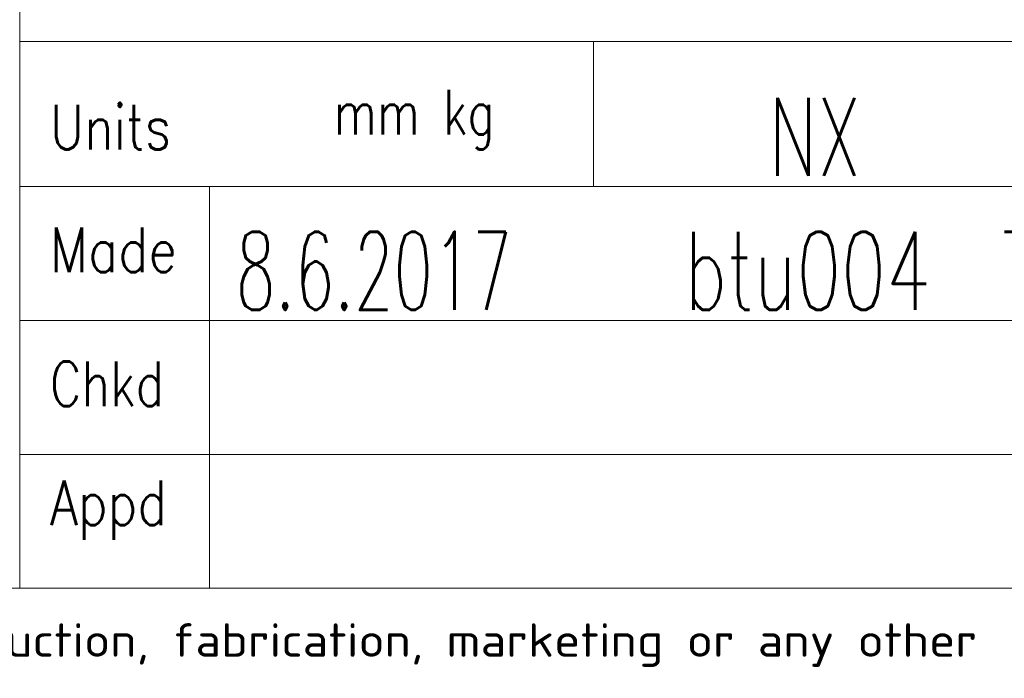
# Model space of a CAD drawing. Header units: inches. Extents: x 0 to 29700, y -16 to 21000.
# Tile 259 of 376: x 20200 to 22405, y 48 to 1524. Entities that reach past the tile are written whole.
import ezdxf

# ---------------------------------------------------------------- set-up
doc = ezdxf.new("R2010")
doc.units = ezdxf.units.IN
for name, color, linetype, true_color in [('1', 7, 'Continuous', 0xffffff), ('210', 7, 'Continuous', 0xffffff), ('254', 7, 'Continuous', 0xffffff)]:
    doc.layers.add(name, color=color, linetype=linetype, true_color=true_color)
doc.styles.add('iso-1', font='isocp.shx')
doc.styles.add('latin_extended', font='simplex.shx')

msp = doc.modelspace()

# ---------------------------------------------------------------- linework, layer by layer
at = {"layer": '1', "color": 7, "linetype": 'Continuous', "lineweight": 18}
msp.add_line((20200, 3000), (20200, 250), dxfattribs=at)
at = {"layer": '210', "color": 7, "linetype": 'Continuous', "lineweight": 18}
for p, q in [((20200, 250), (20200, 3000)), ((250, 250), (29450, 250))]:
    msp.add_line(p, q, dxfattribs=at)
at = {"layer": '210', "color": 7, "linetype": 'Continuous', "lineweight": 13}
for p, q in [((20200.02, 1475.002), (24649.764, 1475.002)), ((21485.02, 1475.002), (21485.02, 1150.002)), ((20200.02, 1150.002), (29450.02, 1150.002)), ((20625.034, 1150.002), (20625.032, 250)), ((20200.023, 849.999), (23500.023, 849.999)), ((20200.023, 550.001), (23500.023, 550.001))]:
    msp.add_line(p, q, dxfattribs=at)
at = {"layer": '254', "color": 3, "linetype": 'Continuous', "lineweight": 13}
msp.add_line((20200, 250), (13000, 250), dxfattribs=at)

# ---------------------------------------------------------------- texts
at = {"layer": '210', "color": 3, "linetype": 'Continuous', "lineweight": 18, "char_height": 175, "attachment_point": 7, "line_spacing_factor": 0.963855, "style": 'latin_extended'}
for s, insert in [('\\W0.6563;NX', (21877.736, 1173.93)), ('\\W0.6681;btu004  Tuori', (21689.197, 873.928)), ('\\W0.5881;8.6.2017', (20684.307, 873.928))]:
    msp.add_mtext(s, dxfattribs=dict(at, insert=insert))
at = {"layer": '210', "color": 211, "linetype": 'Continuous', "lineweight": 18, "char_height": 100, "attachment_point": 7, "line_spacing_factor": 0.963855, "style": 'latin_extended'}
for s, insert in [('\\W0.8114;Units', (20267.82, 1233.318)), ('\\W0.7504;mm kg', (20903.731, 1233.318)), ('\\W0.8292;Made', (20267.819, 958.317)), ('\\W0.7846;Chkd', (20267.818, 658.316)), ('\\W0.8158;Appd', (20267.818, 358.317))]:
    msp.add_mtext(s, dxfattribs=dict(at, insert=insert))
at = {"layer": '210', "color": 211, "linetype": 'Continuous', "lineweight": 13, "insert": (9212.46, 73.823), "char_height": 75, "attachment_point": 7, "line_spacing_factor": 0.963855, "style": 'iso-1'}
msp.add_mtext('\\W1.2083;Copyright Wärtsilä. All rights reserved. By taking possession of the drawing the recipient recognizes and honours these rights. Neither the whole nor any part of this drawing may be used in any way for construction, fabrication, marketing or any other', dxfattribs=at)

doc.saveas('drawing.dxf')
